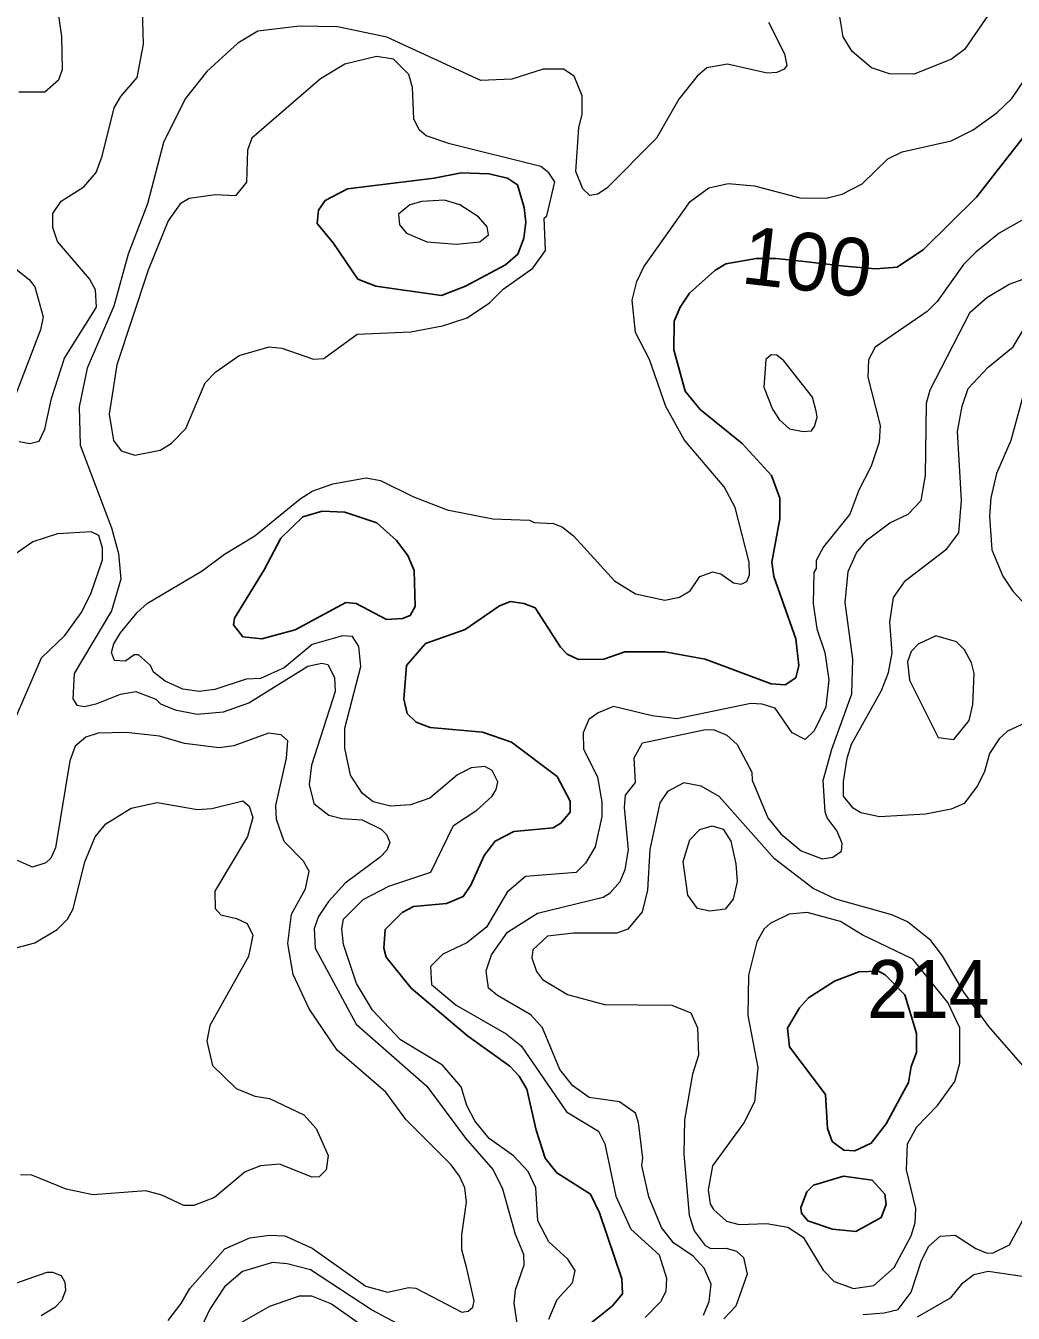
# Model space of a CAD drawing. Extents: x 673.6 to 698.9, y 7012 to 7040.1.
# Drawn here: x 696.243 to 697.61, y 7027.65 to 7029.433 of the extents above; entities that cross this region are included whole.
import ezdxf
from ezdxf.enums import TextEntityAlignment as Align

# ---------------------------------------------------------------- set-up
doc = ezdxf.new("R2010")
doc.units = 0
doc.header["$LTSCALE"] = 0.032
doc.layers.add('1', color=7, linetype='Continuous', lineweight=25)
doc.layers.add('2', color=7, linetype='Continuous', lineweight=13)
doc.layers.add('21', color=7, linetype='Continuous')
doc.layers.add('61', color=7, linetype='Continuous')

msp = doc.modelspace()

# ---------------------------------------------------------------- linework, layer by layer
at = {"layer": '1'}
for points in [[(696.8543, 7028.034), (696.7761, 7028.1), (696.7418, 7028.143), (696.7386, 7028.1553), (696.7404, 7028.1814), (696.7637, 7028.2047), (696.7796, 7028.213), (696.8252, 7028.2173), (696.8484, 7028.2271), (696.859, 7028.2428), (696.8772, 7028.2835), (696.8924, 7028.3037), (696.9183, 7028.3168), (696.9726, 7028.322), (696.9834, 7028.3283), (696.9962, 7028.3436), (696.9965, 7028.359), (696.9783, 7028.3931), (696.9152, 7028.4407), (696.8749, 7028.4547), (696.8025, 7028.4611), (696.7831, 7028.4685), (696.7706, 7028.4805), (696.7663, 7028.5002), (696.7698, 7028.5468), (696.7962, 7028.5772), (696.8511, 7028.5966), (696.8984, 7028.6295), (696.9136, 7028.6354), (696.9321, 7028.6328), (696.9479, 7028.6266), (696.9829, 7028.5721), (696.9922, 7028.5627), (697.0077, 7028.5552), (697.0429, 7028.5556), (697.072, 7028.5658), (697.1273, 7028.5657), (697.1832, 7028.5556), (697.2747, 7028.5213), (697.294, 7028.5199), (697.3088, 7028.5299), (697.313, 7028.5467), (697.3088, 7028.5837), (697.2781, 7028.6702), (697.2753, 7028.6898), (697.2865, 7028.7498), (697.2864, 7028.7785), (697.275, 7028.8098), (697.2345, 7028.8541), (697.1761, 7028.9014), (697.1557, 7028.9265), (697.1396, 7028.9837), (697.1404, 7029.0234), (697.1485, 7029.0428), (697.1615, 7029.0625), (697.1967, 7029.0939), (697.2119, 7029.1031), (697.2537, 7029.1103), (697.2814, 7029.1102), (697.3202, 7029.1064), (697.3762, 7029.0997), (697.4191, 7029.0958), (697.4488, 7029.0984), (697.4854, 7029.1228), (697.5588, 7029.1953), (697.6725, 7029.3409)], [(696.9616, 7027.8645), (696.9491, 7027.9034), (696.9365, 7027.9601), (696.9259, 7027.9781), (696.9127, 7027.9921), (696.8543, 7028.034)], [(697.0162, 7027.6294), (697.0546, 7027.6599), (697.0688, 7027.677), (697.0679, 7027.6975), (697.037, 7027.7888), (697.0243, 7027.8146), (696.9778, 7027.8441), (696.9616, 7027.8645)]]:
    msp.add_lwpolyline(points, dxfattribs=at)
for points in [[(696.8079, 7029.2214), (696.688, 7029.2068), (696.6571, 7029.1907), (696.6482, 7029.1771), (696.6459, 7029.1588), (696.6684, 7029.1319), (696.7025, 7029.0818), (696.7271, 7029.0722), (696.8182, 7029.0589), (696.8516, 7029.0718), (696.9066, 7029.1014), (696.9239, 7029.1161), (696.9324, 7029.1386), (696.9348, 7029.1607), (696.9325, 7029.1808), (696.9235, 7029.2121), (696.9094, 7029.2214), (696.8836, 7029.2276), (696.8453, 7029.2288)], [(696.6844, 7028.7591), (696.6531, 7028.7604), (696.6261, 7028.7526), (696.5958, 7028.7229), (696.573, 7028.6792), (696.5315, 7028.6125), (696.5301, 7028.6032), (696.5432, 7028.5867), (696.5696, 7028.5839), (696.6156, 7028.5963), (696.686, 7028.6338), (696.7, 7028.6327), (696.7419, 7028.6103), (696.7644, 7028.6117), (696.7748, 7028.6162), (696.782, 7028.6286), (696.7804, 7028.6783), (696.7716, 7028.6993), (696.7559, 7028.72), (696.7285, 7028.7443)], [(697.4593, 7028.0906), (697.4757, 7028.0374), (697.4757, 7028.0109), (697.4683, 7027.9917), (697.4646, 7027.9694), (697.4335, 7027.9121), (697.413, 7027.8854), (697.3902, 7027.8749), (697.3749, 7027.8755), (697.3587, 7027.8878), (697.3524, 7027.9059), (697.3497, 7027.9529), (697.3001, 7028.0189), (697.2972, 7028.0448), (697.3137, 7028.0726), (697.3263, 7028.0867), (697.3622, 7028.1096), (697.3959, 7028.1227), (697.4232, 7028.1235), (697.4321, 7028.1186)], [(697.3747, 7027.8397), (697.3332, 7027.8274), (697.3237, 7027.8179), (697.3155, 7027.7963), (697.3164, 7027.7884), (697.3252, 7027.7778), (697.3594, 7027.7662), (697.3915, 7027.7629), (697.4269, 7027.7824), (697.4336, 7027.8006), (697.4319, 7027.8146), (697.4144, 7027.8343)]]:
    msp.add_lwpolyline(points, close=True, dxfattribs=at)
at = {"layer": '2'}
for points in [[(696.2788, 7029.5115), (696.2924, 7029.4176), (696.2931, 7029.3718), (696.2883, 7029.3574), (696.269, 7029.3405), (696.233, 7029.3405)], [(696.3392, 7029.0671), (696.3312, 7029.0821), (696.2865, 7029.1338), (696.2801, 7029.1534), (696.2801, 7029.1727), (696.2919, 7029.1897), (696.3231, 7029.2095), (696.3401, 7029.2292), (696.3486, 7029.252), (696.3653, 7029.3189), (696.3744, 7029.3346), (696.3968, 7029.361), (696.4057, 7029.4073), (696.4025, 7029.5176)], [(697.6085, 7029.4965), (697.5422, 7029.3998), (697.5243, 7029.3862), (697.4722, 7029.3655), (697.4385, 7029.3658), (697.4134, 7029.3741), (697.3865, 7029.3969), (697.3741, 7029.4173), (697.3671, 7029.4586)], [(697.2708, 7029.4376), (697.2931, 7029.3935), (697.2964, 7029.3776), (697.2926, 7029.3723), (697.2822, 7029.3677), (697.269, 7029.3669), (697.2142, 7029.3792), (697.1856, 7029.3743), (697.1722, 7029.3626), (697.1465, 7029.3309), (697.1159, 7029.2768), (697.0473, 7029.2081), (697.0347, 7029.1996), (697.0233, 7029.1977)], [(697.013, 7029.3354), (697.002, 7029.3629), (696.9869, 7029.3724), (696.9591, 7029.3727), (696.9157, 7029.3587), (696.8727, 7029.3569), (696.7424, 7029.4167), (696.6744, 7029.431), (696.6218, 7029.4318), (696.5641, 7029.4251), (696.5362, 7029.4086), (696.4936, 7029.3694), (696.4634, 7029.3314), (696.4334, 7029.271), (696.4114, 7029.1861), (696.3846, 7029.1162), (696.3645, 7029.0445), (696.3279, 7028.9584), (696.3169, 7028.9048), (696.318, 7028.8519), (696.3617, 7028.7374), (696.3711, 7028.7017), (696.3744, 7028.6661), (696.3613, 7028.6224), (696.3097, 7028.5356), (696.3081, 7028.5007), (696.3133, 7028.492), (696.3243, 7028.4902), (696.3417, 7028.494), (696.374, 7028.5073), (696.395, 7028.5106), (696.423, 7028.5002), (696.4291, 7028.4935), (696.4497, 7028.4855), (696.4802, 7028.4795), (696.5163, 7028.4827), (696.5514, 7028.4952), (696.6333, 7028.546), (696.6527, 7028.5501), (696.661, 7028.548), (696.6703, 7028.5301), (696.6711, 7028.5107), (696.6383, 7028.409), (696.6351, 7028.382), (696.6414, 7028.3555), (696.6621, 7028.3394), (696.6803, 7028.3349), (696.7082, 7028.3332), (696.7349, 7028.3202), (696.7423, 7028.3129), (696.7468, 7028.3017), (696.7426, 7028.2913), (696.7335, 7028.2813), (696.6848, 7028.2455), (696.662, 7028.2199), (696.6482, 7028.1992), (696.6418, 7028.1826), (696.6432, 7028.1556), (696.7003, 7028.0502), (696.7977, 7027.9642), (696.8514, 7027.8925), (696.8897, 7027.8484), (696.9027, 7027.8223), (696.9202, 7027.7596), (696.9316, 7027.7316), (696.9324, 7027.7164), (696.9204, 7027.6818), (696.9185, 7027.6638), (696.925, 7027.6206)], [(697.6078, 7029.3317), (697.6243, 7029.3563)], [(697.0233, 7029.1977), (697.0139, 7029.207), (697.004, 7029.2306), (697.0081, 7029.2916), (697.013, 7029.3095), (697.013, 7029.3354)], [(697.4361, 7029.2483), (697.4558, 7029.2581), (697.5236, 7029.2734), (697.5543, 7029.2884), (697.5875, 7029.3125), (697.6078, 7029.3317)], [(696.7225, 7028.0697), (696.7006, 7028.1066), (696.6827, 7028.1603), (696.6801, 7028.182), (696.6827, 7028.1955), (696.7097, 7028.223), (696.7454, 7028.2413), (696.8036, 7028.2605), (696.8349, 7028.3252), (696.8673, 7028.3465), (696.8885, 7028.3659), (696.8941, 7028.3749), (696.8964, 7028.3858), (696.8885, 7028.4015), (696.8782, 7028.4071), (696.8593, 7028.4051), (696.8402, 7028.3954), (696.802, 7028.3632), (696.7751, 7028.3537), (696.7477, 7028.3521), (696.7238, 7028.3579), (696.7084, 7028.3698), (696.6921, 7028.3951), (696.6844, 7028.4323), (696.6844, 7028.4601), (696.7064, 7028.5456), (696.7036, 7028.573), (696.6951, 7028.5868), (696.6812, 7028.5879), (696.6394, 7028.576), (696.6004, 7028.5436), (696.5678, 7028.5288), (696.5479, 7028.5279), (696.5046, 7028.5134), (696.4827, 7028.5107), (696.4603, 7028.5142), (696.4356, 7028.525), (696.4198, 7028.5376), (696.4155, 7028.5467), (696.3988, 7028.5615), (696.3929, 7028.5615), (696.3808, 7028.5527), (696.3656, 7028.5536), (696.3617, 7028.5646), (696.3647, 7028.5766), (696.3739, 7028.5918), (696.3969, 7028.6202), (696.4112, 7028.6329), (696.4869, 7028.6777), (696.5177, 7028.7009), (696.5597, 7028.7261), (696.6227, 7028.7777), (696.6394, 7028.788), (696.6678, 7028.7982), (696.7139, 7028.8065), (696.7339, 7028.8031), (696.7787, 7028.7807), (696.8259, 7028.7621), (696.8894, 7028.7498), (696.9398, 7028.7481), (696.9464, 7028.7449), (696.9732, 7028.7432), (696.9857, 7028.7385), (697.0009, 7028.7264), (697.0577, 7028.6641), (697.0869, 7028.6462), (697.1275, 7028.6373), (697.1478, 7028.6414), (697.1622, 7028.6501), (697.1757, 7028.6699), (697.1938, 7028.6766), (697.2049, 7028.6739), (697.2222, 7028.6614), (697.2332, 7028.6596), (697.2409, 7028.6633), (697.2447, 7028.6721), (697.2439, 7028.6898), (697.2249, 7028.7657), (697.2095, 7028.794), (697.1547, 7028.8588), (697.1287, 7028.9054), (697.106, 7028.9705), (697.0867, 7029.0077), (697.082, 7029.0527), (697.0884, 7029.0786), (697.0983, 7029.0987), (697.1626, 7029.1894), (697.188, 7029.2083), (697.2148, 7029.214), (697.2513, 7029.2108), (697.3143, 7029.1944), (697.3504, 7029.1939), (697.3729, 7029.1993), (697.4006, 7029.2137), (697.4361, 7029.2483)], [(697.6212, 7029.1631), (697.5901, 7029.1452), (697.5576, 7029.1193), (697.5408, 7029.1018), (697.5044, 7029.0509), (697.4905, 7029.0368), (697.4184, 7028.9874), (697.4092, 7028.9702), (697.4083, 7028.9459), (697.4255, 7028.8792), (697.4238, 7028.8558), (697.413, 7028.8226), (697.3958, 7028.7897), (697.3832, 7028.7562), (697.3471, 7028.711), (697.3369, 7028.6922), (697.3367, 7028.6811), (697.3335, 7028.6756), (697.3326, 7028.6327), (697.3376, 7028.5974), (697.349, 7028.5649), (697.3541, 7028.527), (697.35, 7028.4897), (697.3341, 7028.4562), (697.3217, 7028.4444), (697.3036, 7028.4535), (697.28, 7028.4875), (697.2621, 7028.4934), (697.2464, 7028.4942), (697.1438, 7028.4729), (697.1097, 7028.4773), (697.0565, 7028.4901), (697.035, 7028.4814), (697.0223, 7028.472), (697.0142, 7028.4536), (697.0147, 7028.4316), (697.0343, 7028.3923), (697.0402, 7028.3582), (697.0401, 7028.3378), (697.0311, 7028.2957), (697.0175, 7028.273), (697.0044, 7028.2601), (696.9343, 7028.2546), (696.9089, 7028.2331), (696.8805, 7028.1843), (696.8534, 7028.1627), (696.8201, 7028.147), (696.8028, 7028.1301), (696.8042, 7028.1051), (696.8384, 7028.0763), (696.9075, 7028.0367), (696.9283, 7028.02), (696.991, 7027.9287), (697.0357, 7027.9019), (697.0444, 7027.8844), (697.0595, 7027.8119), (697.0801, 7027.7664), (697.1197, 7027.7307), (697.1296, 7027.6987), (697.1289, 7027.6798), (697.1212, 7027.6657), (697.1003, 7027.644)], [(697.1808, 7027.6474), (697.1888, 7027.6662), (697.1913, 7027.6902), (697.1818, 7027.7125), (697.1666, 7027.729), (697.1395, 7027.7475), (697.1227, 7027.7688), (697.1054, 7027.811), (697.0953, 7027.8543), (697.0967, 7027.8647), (697.091, 7027.914), (697.0865, 7027.9269), (697.0646, 7027.9425), (697.0226, 7027.9488), (697.0001, 7027.9648), (696.982, 7027.9872), (696.958, 7028.0449), (696.9417, 7028.0633), (696.8957, 7028.0898), (696.8831, 7028.1001), (696.8799, 7028.124), (696.8876, 7028.1462), (696.9094, 7028.1776), (696.9513, 7028.204), (697.0421, 7028.2262), (697.0517, 7028.2321), (697.0655, 7028.2477), (697.0722, 7028.2644), (697.0771, 7028.2914), (697.0714, 7028.3501), (697.073, 7028.3674), (697.0868, 7028.3847), (697.0847, 7028.4191), (697.0964, 7028.4395), (697.1836, 7028.458), (697.1954, 7028.4576), (697.2133, 7028.4505), (697.2274, 7028.4375), (697.2479, 7028.3992), (697.2482, 7028.3881), (697.2697, 7028.3358), (697.2881, 7028.3135), (697.316, 7028.2903), (697.345, 7028.279), (697.3599, 7028.2812), (697.3717, 7028.2895), (697.3728, 7028.3003), (697.366, 7028.3172), (697.352, 7028.3358), (697.3491, 7028.3443), (697.3467, 7028.3877), (697.3584, 7028.4308), (697.386, 7028.5075), (697.3877, 7028.5557), (697.377, 7028.634), (697.3813, 7028.6771), (697.3925, 7028.7026), (697.4072, 7028.7208), (697.4389, 7028.7442), (697.4642, 7028.7562), (697.4821, 7028.7753), (697.4879, 7028.8099), (697.4897, 7028.9099), (697.4947, 7028.9284), (697.5498, 7029.0358), (697.5732, 7029.0565), (697.6037, 7029.0746), (697.7085, 7029.1123)], [(696.2293, 7029.0956), (696.2476, 7029.0812), (696.2553, 7029.071), (696.2669, 7029.0294), (696.2634, 7029.0116), (696.2209, 7028.9006)], [(696.2615, 7028.8574), (696.269, 7028.8738), (696.2783, 7028.9163), (696.2963, 7028.9722), (696.3408, 7029.043), (696.3392, 7029.0671)], [(697.6386, 7028.473), (697.6017, 7028.4558), (697.5903, 7028.4454), (697.5767, 7028.4248), (697.57, 7028.4002), (697.5599, 7028.3802), (697.5416, 7028.3557), (697.5238, 7028.3479), (697.4879, 7028.3408), (697.4243, 7028.3373), (697.3988, 7028.3427), (697.3881, 7028.3491), (697.3748, 7028.3658), (697.3746, 7028.386), (697.3796, 7028.4186), (697.3859, 7028.438), (697.4271, 7028.5123), (697.4371, 7028.5372), (697.4419, 7028.5642), (697.4386, 7028.6067), (697.4438, 7028.6408), (697.4603, 7028.6646), (697.5178, 7028.7081), (697.5341, 7028.7307), (697.538, 7028.7756), (697.5324, 7028.8706), (697.5387, 7028.9057), (697.5472, 7028.9305), (697.5749, 7028.9599), (697.6094, 7028.9879), (697.6359, 7029.0324)], [(697.6241, 7028.9242), (697.6062, 7028.8581), (697.5865, 7028.8127), (697.5784, 7028.7788), (697.5768, 7028.7534), (697.5799, 7028.7071), (697.5953, 7028.6707), (697.6088, 7028.6499), (697.6591, 7028.5957)], [(696.2335, 7028.8571), (696.2484, 7028.8542), (696.2615, 7028.8574)], [(696.2298, 7028.4769), (696.2644, 7028.5574), (696.2967, 7028.5882), (696.3196, 7028.6195), (696.3328, 7028.6461), (696.349, 7028.6932), (696.349, 7028.7099), (696.3438, 7028.7267), (696.3331, 7028.7317), (696.2865, 7028.7292), (696.2527, 7028.718), (696.2109, 7028.689)], [(696.4279, 7028.449), (696.3816, 7028.454), (696.3431, 7028.4532), (696.3261, 7028.4474), (696.3114, 7028.435), (696.3037, 7028.415)], [(696.4397, 7027.6399), (696.4581, 7027.6632), (696.4697, 7027.6844), (696.5185, 7027.7391), (696.5528, 7027.7545), (696.58, 7027.7579), (696.6012, 7027.7569), (696.6393, 7027.7402), (696.7137, 7027.6875), (696.7434, 7027.6791), (696.773, 7027.6856), (696.7829, 7027.6847), (696.8463, 7027.6514), (696.8552, 7027.6528), (696.8618, 7027.6584), (696.8634, 7027.667), (696.8535, 7027.7119), (696.8462, 7027.7375), (696.8462, 7027.7586), (696.8527, 7027.8039), (696.8503, 7027.8237), (696.8431, 7027.8398), (696.8314, 7027.8556), (696.7687, 7027.9184), (696.7412, 7027.9558), (696.674, 7028.014), (696.6352, 7028.0715), (696.6128, 7028.119), (696.6055, 7028.1619), (696.6108, 7028.2027), (696.6299, 7028.2374), (696.6351, 7028.2619), (696.6274, 7028.2759), (696.6005, 7028.303), (696.5897, 7028.3335), (696.589, 7028.3529), (696.6037, 7028.4186), (696.6053, 7028.4423), (696.5965, 7028.4508), (696.579, 7028.4533), (696.5309, 7028.4354), (696.5106, 7028.4327), (696.4625, 7028.4386), (696.4279, 7028.449)], [(696.3037, 7028.415), (696.2841, 7028.2941), (696.2774, 7028.2799), (696.2704, 7028.2734), (696.2521, 7028.2676), (696.2315, 7028.2768)], [(697.6262, 7027.9893), (697.5758, 7028.0471), (697.5413, 7028.0944), (697.5115, 7028.145), (697.4956, 7028.1661), (697.4633, 7028.1918), (697.4414, 7028.2015), (697.3641, 7028.2234), (697.3326, 7028.2379), (697.2789, 7028.2791), (697.2026, 7028.3654), (697.1776, 7028.3798), (697.1535, 7028.3842), (697.1312, 7028.3724), (697.1202, 7028.3568), (697.1066, 7028.2918), (697.1033, 7028.2359), (697.0961, 7028.2059), (697.076, 7028.1816), (697.0608, 7028.1763), (697.0008, 7028.1762), (696.9651, 7028.1722), (696.9444, 7028.1529), (696.9432, 7028.1419), (696.9497, 7028.1229), (696.9579, 7028.1122), (696.9927, 7028.0913), (697.0438, 7028.0774), (697.1371, 7028.0766), (697.1631, 7028.066), (697.1725, 7028.0452), (697.174, 7028.0073), (697.1658, 7027.9811), (697.1544, 7027.9177), (697.1536, 7027.87), (697.161, 7027.7856), (697.1678, 7027.7642), (697.1831, 7027.7438), (697.1908, 7027.7397), (697.2122, 7027.7398), (697.2266, 7027.7357), (697.2364, 7027.7272), (697.2415, 7027.7038), (697.2254, 7027.6595), (697.2091, 7027.6422)], [(696.2238, 7028.1547), (696.2554, 7028.163), (696.2864, 7028.1811), (696.3008, 7028.1957), (696.3085, 7028.2097), (696.3246, 7028.2751), (696.339, 7028.3094), (696.3534, 7028.3277), (696.3889, 7028.3494), (696.4246, 7028.357), (696.4805, 7028.3472), (696.5005, 7028.3488), (696.5434, 7028.3593), (696.552, 7028.3519), (696.557, 7028.3362), (696.5495, 7028.3102), (696.5044, 7028.2345), (696.5051, 7028.2105), (696.5129, 7028.2016), (696.5347, 7028.1967), (696.5492, 7028.1894), (696.5569, 7028.1733), (696.551, 7028.1438)], [(696.551, 7028.1438), (696.4974, 7028.0484), (696.4936, 7028.0266), (696.5011, 7027.993), (696.5341, 7027.9609), (696.5599, 7027.9506)], [(696.8643, 7027.9162), (696.8534, 7027.9374), (696.8453, 7027.9634), (696.8195, 7027.9932), (696.7616, 7028.0286), (696.7225, 7028.0697)], [(696.5599, 7027.9506), (696.5802, 7027.9473), (696.6275, 7027.9246), (696.6448, 7027.9058), (696.6612, 7027.8683), (696.6587, 7027.8485), (696.6487, 7027.8388), (696.6394, 7027.8385), (696.5939, 7027.8565), (696.5679, 7027.8541), (696.5463, 7027.8455), (696.504, 7027.8104), (696.4755, 7027.7991), (696.4618, 7027.7991), (696.4313, 7027.8132), (696.4091, 7027.8196), (696.3355, 7027.8139), (696.2987, 7027.8218), (696.2513, 7027.841), (696.2357, 7027.8417)], [(696.967, 7027.6416), (696.9784, 7027.6691), (696.9997, 7027.6922), (697.003, 7027.7093), (696.9932, 7027.725), (696.9669, 7027.749), (696.9514, 7027.7777), (696.9489, 7027.8237), (696.938, 7027.8463), (696.9179, 7027.8678), (696.8841, 7027.8919), (696.8643, 7027.9162)], [(697.9285, 7027.6422), (697.929, 7027.6671), (697.9205, 7027.6949), (697.9089, 7027.7182), (697.8342, 7027.8259), (697.8202, 7027.8398), (697.7706, 7027.8739), (697.7304, 7027.9172), (697.7052, 7027.9191), (697.6893, 7027.9043), (697.6801, 7027.8855), (697.6729, 7027.8438), (697.6853, 7027.7888), (697.6868, 7027.7659), (697.6797, 7027.7324), (697.6643, 7027.7101), (697.6491, 7027.7005), (697.6253, 7027.7005), (697.5749, 7027.7077), (697.5549, 7027.7029), (697.5378, 7027.6901), (697.5222, 7027.6706), (697.4767, 7027.6447)], [(697.4019, 7027.6483), (697.4311, 7027.6503), (697.4505, 7027.6551), (697.4685, 7027.679), (697.4828, 7027.7228), (697.4928, 7027.7428), (697.5082, 7027.7568), (697.529, 7027.7578), (697.5576, 7027.7395), (697.5734, 7027.7333), (697.5817, 7027.7334), (697.6042, 7027.7445), (697.6226, 7027.779)], [(696.2021, 7027.6822), (696.2722, 7027.707), (696.2797, 7027.707), (696.2919, 7027.7022), (696.2971, 7027.6929), (696.2979, 7027.6812), (696.2928, 7027.6682), (696.2829, 7027.658), (696.2642, 7027.6465)], [(696.7774, 7027.6244), (696.7214, 7027.6548), (696.637, 7027.7101), (696.6044, 7027.7184), (696.5841, 7027.7201), (696.543, 7027.7078), (696.5179, 7027.6867), (696.4974, 7027.6554), (696.4817, 7027.6225)], [(696.532, 7027.6318), (696.5804, 7027.6599), (696.6215, 7027.6741), (696.6383, 7027.6741), (696.6659, 7027.6628), (696.7374, 7027.6125)]]:
    msp.add_lwpolyline(points, dxfattribs=at)
for points in [[(696.776, 7029.0086), (696.8194, 7029.0169), (696.8536, 7029.0284), (696.8848, 7029.049), (696.9036, 7029.0678), (696.9445, 7029.0971), (696.962, 7029.1216), (696.9605, 7029.166), (696.9638, 7029.1695), (696.9752, 7029.2165), (696.9667, 7029.2291), (696.9559, 7029.2379), (696.8296, 7029.2689), (696.7969, 7029.28), (696.7873, 7029.2885), (696.7799, 7029.3038), (696.7781, 7029.3472), (696.7731, 7029.365), (696.7518, 7029.3864), (696.7283, 7029.3899), (696.6843, 7029.3792), (696.6508, 7029.3591), (696.5557, 7029.2771), (696.5496, 7029.2601), (696.5484, 7029.2161), (696.5331, 7029.1971), (696.5055, 7029.1984), (696.469, 7029.1935), (696.4565, 7029.1858), (696.4401, 7029.1626), (696.412, 7029.094), (696.3688, 7028.9629), (696.3581, 7028.8947), (696.3644, 7028.8581), (696.375, 7028.8438), (696.3939, 7028.8378), (696.4289, 7028.845), (696.4441, 7028.8543), (696.4642, 7028.8751), (696.491, 7028.9384), (696.5057, 7028.9532), (696.5383, 7028.9761), (696.5795, 7028.988), (696.5972, 7028.9864), (696.6409, 7028.971), (696.6554, 7028.9717), (696.7014, 7029.0057)], [(696.8392, 7029.1303), (696.8711, 7029.1332), (696.8831, 7029.1429), (696.8813, 7029.1542), (696.8693, 7029.168), (696.8437, 7029.1845), (696.8223, 7029.191), (696.7908, 7029.1894), (696.7742, 7029.1846), (696.7588, 7029.1715), (696.76, 7029.157), (696.77, 7029.1452), (696.7981, 7029.1335)], [(697.3301, 7028.8715), (697.3344, 7028.8776), (697.3381, 7028.8905), (697.3367, 7028.8989), (697.3318, 7028.9182), (697.292, 7028.9685), (697.2825, 7028.9765), (697.2745, 7028.9769), (697.267, 7028.9704), (697.2645, 7028.9324), (697.2762, 7028.9015), (697.2858, 7028.8875), (697.3, 7028.8744), (697.3187, 7028.8708)], [(697.5553, 7028.5356), (697.552, 7028.5506), (697.542, 7028.5685), (697.5312, 7028.5797), (697.5022, 7028.5879), (697.478, 7028.5765), (697.4685, 7028.566), (697.4634, 7028.552), (697.4658, 7028.5266), (697.5056, 7028.4473), (697.5272, 7028.4441), (697.5487, 7028.4707), (697.5537, 7028.4927)], [(697.2258, 7028.2723), (697.2274, 7028.2477), (697.2217, 7028.2231), (697.211, 7028.2092), (697.1897, 7028.2066), (697.1725, 7028.2102), (697.159, 7028.2287), (697.1529, 7028.2753), (697.162, 7028.3055), (697.1758, 7028.3199), (697.1928, 7028.3248), (697.2081, 7028.3202), (697.2189, 7028.3036)], [(697.5358, 7028.0453), (697.5189, 7028.08), (697.4708, 7028.14), (697.4005, 7028.1739), (697.3703, 7028.1923), (697.3244, 7028.205), (697.2996, 7028.2025), (697.2729, 7028.1895), (697.2649, 7028.1823), (697.2548, 7028.1644), (697.2432, 7028.1178), (697.2423, 7028.062), (697.2562, 7027.9903), (697.2514, 7027.9427), (697.2366, 7027.9137), (697.1933, 7027.8538), (697.1872, 7027.8209), (697.1903, 7027.8013), (697.1948, 7027.7934), (697.2128, 7027.7773), (697.2303, 7027.7728), (697.2684, 7027.7743), (697.2976, 7027.7693), (697.3186, 7027.7554), (697.3464, 7027.7094), (697.3616, 7027.6938), (697.3886, 7027.684), (697.4165, 7027.6882), (697.4449, 7027.7132), (697.4685, 7027.757), (697.4738, 7027.7753), (697.4748, 7027.7948), (697.4617, 7027.8484), (697.463, 7027.8844), (697.476, 7027.9078), (697.5048, 7027.9376), (697.5289, 7027.9709), (697.5358, 7027.9963)]]:
    msp.add_lwpolyline(points, close=True, dxfattribs=at)

# ---------------------------------------------------------------- texts
at = {"layer": '21', "width": 0.95}
msp.add_text('214', height=0.08, dxfattribs=at).set_placement((697.4073, 7028.0589))
at = {"layer": '61'}
msp.add_text('100', height=0.08, rotation=353.428, dxfattribs=at).set_placement((697.3201, 7029.0661), align=Align.CENTER)

doc.saveas('drawing.dxf')
